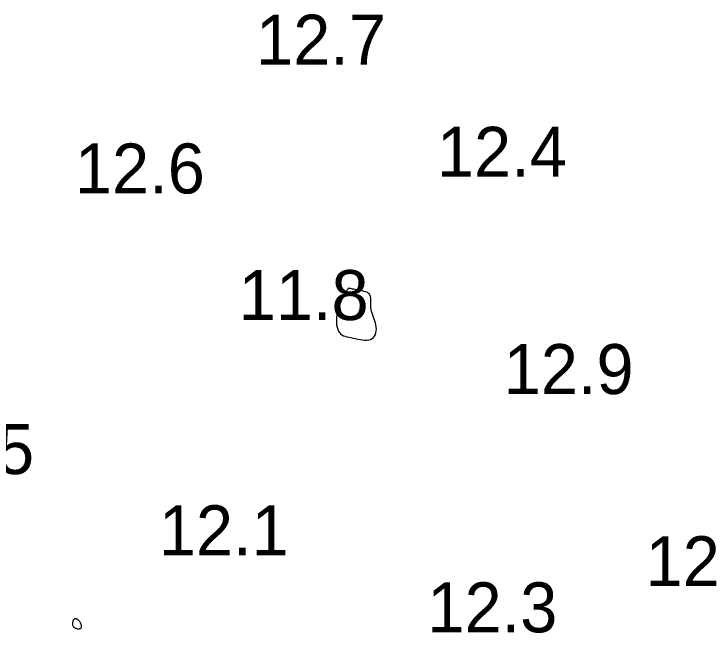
# Model space of a CAD drawing. Extents: x 3040093 to 3056816, y 408076 to 509144.
# Drawn here: x 3043639.4 to 3043709.3, y 438427 to 438489 of the extents above; entities that cross this region are included whole.
import ezdxf

# ---------------------------------------------------------------- set-up
doc = ezdxf.new("R2010")
doc.units = 0
doc.layers.add('V-CHAN-CONT-EL12-1112', color=7, linetype='Continuous')
doc.layers.add('V-TOPO-SOUN-0810', color=7, linetype='Continuous')

msp = doc.modelspace()

# ---------------------------------------------------------------- linework, layer by layer
at = {"layer": 'V-CHAN-CONT-EL12-1112'}
for points in [[(3043667.488, 438460.895), (3043667.535, 438460.874), (3043667.585, 438460.858), (3043667.637, 438460.847), (3043667.687, 438460.841), (3043667.731, 438460.842), (3043667.768, 438460.848), (3043667.793, 438460.861), (3043667.805, 438460.88), (3043667.805, 438460.904), (3043667.795, 438460.933), (3043667.775, 438460.964), (3043667.749, 438460.996), (3043667.719, 438461.03), (3043667.685, 438461.062), (3043667.65, 438461.092), (3043667.615, 438461.119), (3043667.582, 438461.143), (3043667.55, 438461.161), (3043667.519, 438461.175), (3043667.491, 438461.184), (3043667.465, 438461.186), (3043667.442, 438461.181), (3043667.421, 438461.169), (3043667.404, 438461.149), (3043667.391, 438461.123), (3043667.383, 438461.092), (3043667.381, 438461.058), (3043667.386, 438461.023), (3043667.398, 438460.987), (3043667.418, 438460.953), (3043667.448, 438460.922)], [(3043672.353, 438460.569), (3043672.262, 438460.373), (3043672.167, 438460.157), (3043672.073, 438459.923), (3043671.982, 438459.675), (3043671.9, 438459.417), (3043671.83, 438459.151), (3043671.775, 438458.882), (3043671.739, 438458.613), (3043671.722, 438458.347), (3043671.725, 438458.09), (3043671.746, 438457.844), (3043671.787, 438457.614), (3043671.847, 438457.404), (3043671.925, 438457.218), (3043672.022, 438457.06), (3043672.138, 438456.932), (3043672.271, 438456.831), (3043672.421, 438456.753), (3043672.587, 438456.691), (3043672.767, 438456.642), (3043672.961, 438456.6), (3043673.168, 438456.56), (3043673.386, 438456.517), (3043673.615, 438456.469), (3043673.851, 438456.419), (3043674.088, 438456.372), (3043674.322, 438456.334), (3043674.55, 438456.309), (3043674.766, 438456.304), (3043674.966, 438456.323), (3043675.146, 438456.373), (3043675.302, 438456.456), (3043675.433, 438456.57), (3043675.54, 438456.71), (3043675.622, 438456.871), (3043675.681, 438457.049), (3043675.716, 438457.238), (3043675.728, 438457.435), (3043675.717, 438457.634), (3043675.684, 438457.832), (3043675.633, 438458.028), (3043675.569, 438458.222), (3043675.498, 438458.415), (3043675.424, 438458.608), (3043675.352, 438458.799), (3043675.288, 438458.991), (3043675.236, 438459.183), (3043675.2, 438459.375), (3043675.178, 438459.565), (3043675.167, 438459.752), (3043675.163, 438459.932), (3043675.164, 438460.104), (3043675.165, 438460.265), (3043675.164, 438460.413), (3043675.156, 438460.546), (3043675.14, 438460.662), (3043675.112, 438460.762), (3043675.072, 438460.849), (3043675.018, 438460.924), (3043674.948, 438460.99), (3043674.86, 438461.047), (3043674.753, 438461.098), (3043674.625, 438461.145), (3043674.475, 438461.19), (3043674.31, 438461.232), (3043674.135, 438461.272), (3043673.956, 438461.309), (3043673.78, 438461.342), (3043673.612, 438461.373), (3043673.46, 438461.4), (3043673.33, 438461.424), (3043673.226, 438461.444), (3043673.145, 438461.461), (3043673.086, 438461.473), (3043673.043, 438461.483), (3043673.013, 438461.49), (3043672.993, 438461.493), (3043672.978, 438461.493), (3043672.966, 438461.491), (3043672.953, 438461.486), (3043672.938, 438461.478), (3043672.921, 438461.467), (3043672.903, 438461.452), (3043672.883, 438461.435), (3043672.861, 438461.414), (3043672.837, 438461.39), (3043672.811, 438461.361), (3043672.784, 438461.329), (3043672.753, 438461.289), (3043672.717, 438461.24), (3043672.677, 438461.178), (3043672.63, 438461.1), (3043672.575, 438461.003), (3043672.511, 438460.884), (3043672.437, 438460.74)], [(3043645.483, 438427.528), (3043645.547, 438427.491), (3043645.619, 438427.46), (3043645.694, 438427.436), (3043645.77, 438427.418), (3043645.846, 438427.408), (3043645.917, 438427.406), (3043645.982, 438427.412), (3043646.039, 438427.427), (3043646.087, 438427.45), (3043646.126, 438427.48), (3043646.157, 438427.517), (3043646.179, 438427.561), (3043646.192, 438427.611), (3043646.197, 438427.666), (3043646.194, 438427.726), (3043646.183, 438427.79), (3043646.164, 438427.857), (3043646.138, 438427.925), (3043646.105, 438427.994), (3043646.067, 438428.061), (3043646.024, 438428.126), (3043645.977, 438428.186), (3043645.927, 438428.242), (3043645.873, 438428.29), (3043645.817, 438428.332), (3043645.761, 438428.366), (3043645.705, 438428.391), (3043645.65, 438428.409), (3043645.597, 438428.417), (3043645.547, 438428.415), (3043645.501, 438428.404), (3043645.461, 438428.383), (3043645.426, 438428.353), (3043645.395, 438428.314), (3043645.369, 438428.269), (3043645.347, 438428.217), (3043645.329, 438428.162), (3043645.315, 438428.102), (3043645.304, 438428.04), (3043645.297, 438427.977), (3043645.295, 438427.914), (3043645.297, 438427.851), (3043645.306, 438427.789), (3043645.323, 438427.73), (3043645.348, 438427.673), (3043645.382, 438427.62), (3043645.427, 438427.571)]]:
    msp.add_lwpolyline(points, close=True, dxfattribs=at)

# ---------------------------------------------------------------- texts
at = {"layer": 'V-TOPO-SOUN-0810'}
for s, p in [('12.7 ', (3043663.673, 438483.88)), ('12.4 ', (3043681.783, 438472.66)), ('12.6 ', (3043645.533, 438470.99)), ('11.8 ', (3043661.933, 438458.32)), ('12.9 ', (3043688.473, 438450.91)), ('12.5 ', (3043628.433, 438442.9)), ('12.1 ', (3043653.933, 438434.77)), ('12.9 ', (3043702.683, 438431.68)), ('12.3 ', (3043680.833, 438427.06))]:
    msp.add_text(s, height=5, dxfattribs=at).set_placement(p)

doc.saveas('drawing.dxf')
